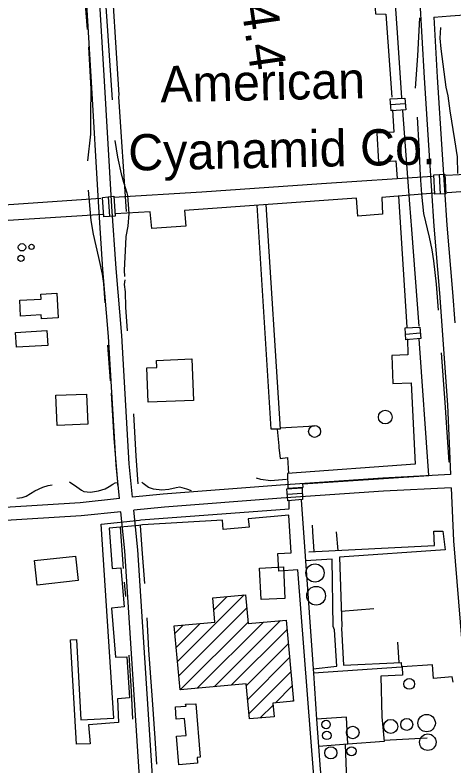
# Model space of a CAD drawing. Extents: x 3598634 to 3636690, y 517270 to 542944.
# Drawn here: x 3616941 to 3617946, y 530905 to 532624 of the extents above; entities that cross this region are included whole.
import ezdxf

# ---------------------------------------------------------------- set-up
doc = ezdxf.new("R2010")
doc.units = 0
for name, color, linetype in [('V-BLDG-OTLN', 7, 'Continuous'), ('V-BRDG-OTLN', 7, 'Continuous'), ('V-DOMW-TANK', 7, 'Continuous'), ('V-RIVR-RANG-IDEN', 7, 'Continuous'), ('V-ROAD-CNTR', 7, 'Continuous'), ('V-SURV-IDEN', 7, 'Continuous'), ('V-TOPO-GNAM-IDEN', 7, 'Continuous'), ('V-TOPO-SHOR', 7, 'Continuous'), ('V-UTIL-LINE', 7, 'Continuous')]:
    doc.layers.add(name, color=color, linetype=linetype)

msp = doc.modelspace()

# ---------------------------------------------------------------- linework, layer by layer
at = {"layer": 'V-BLDG-OTLN'}
for p, q in [((3617313.1, 531143.5), (3617465.8, 531296.1)), ((3617396.2, 531261.9), (3617426.9, 531292.6)), ((3617316.1, 531111.1), (3617471.4, 531266.4)), ((3617319.1, 531078.7), (3617474.4, 531234)), ((3617358, 531082.3), (3617509.6, 531233.9)), ((3617396.9, 531085.8), (3617548.5, 531237.4)), ((3617307.2, 531208.2), (3617325.9, 531227)), ((3617310.2, 531175.9), (3617364.9, 531230.6)), ((3617435.9, 531089.4), (3617563.7, 531217.3)), ((3617470.6, 531088.8), (3617566.7, 531184.9)), ((3617473.6, 531056.4), (3617569.7, 531152.5)), ((3617476.5, 531024), (3617572.6, 531120.1)), ((3617537, 531049.2), (3617575.6, 531087.7)), ((3617575.9, 531052.7), (3617578.6, 531055.3)), ((3617502.3, 531014.4), (3617531.8, 531044))]:
    msp.add_line(p, q, dxfattribs=at)
for points in [[(3616951.9, 531970.7), (3617000.9, 531973.6), (3617000.3, 531984.6), (3617036.6, 531986.8), (3617040, 531930.2), (3617001.9, 531927.9), (3617001.3, 531937.2), (3616954.1, 531934.4)], [(3617016.1, 531867.5), (3616944.3, 531863.6), (3616942.5, 531897.3), (3617014.3, 531901.2)], [(3617245.7, 531737.2), (3617242.8, 531816.2), (3617265.9, 531817), (3617265.3, 531833.2), (3617345.9, 531836.3), (3617349.5, 531741.1)], [(3617034.5, 531753.2), (3617104.7, 531756.1), (3617107.5, 531687.1), (3617037.3, 531684.2)], [(3617086, 531329.1), (3616991.5, 531318.8), (3616985.4, 531374.7), (3617079.9, 531385.1)], [(3617504.4, 531285.4), (3617500.9, 531357.7), (3617555.3, 531360.3), (3617558.7, 531288)], [(3617319.1, 531078.7), (3617305.7, 531225.1), (3617398.8, 531233.7), (3617393.7, 531289.5), (3617468.7, 531296.4), (3617474.7, 531230.7), (3617561.8, 531238.6), (3617578.8, 531053), (3617531.4, 531048.6), (3617534.3, 531017.4), (3617477.6, 531012.2), (3617470.2, 531092.6)], [(3617355, 531046.8), (3617365.1, 530924.4), (3617357.9, 530923.8), (3617359, 530910.7), (3617316.2, 530907.2), (3617310.8, 530972.4), (3617332.6, 530974.3), (3617329.3, 531013.6), (3617309.8, 531012), (3617308.6, 531040), (3617332.8, 531041.5), (3617331.6, 531045.7)]]:
    msp.add_lwpolyline(points, close=True, dxfattribs=at)
at = {"layer": 'V-BRDG-OTLN'}
for p, q in [((3617800.7, 532418.8), (3617834.1, 532421.5)), ((3617915.1, 532213.8), (3617912.5, 532258.7)), ((3617157.9, 532162.7), (3617155.4, 532207.6)), ((3617835.2, 531893.2), (3617868.5, 531896.1))]:
    msp.add_line(p, q, dxfattribs=at)
for points in [[(3617835.7, 532407), (3617801.8, 532404.6), (3617799.8, 532431.6), (3617832.9, 532433.3)], [(3617901.9, 532213.4), (3617899.3, 532257.6), (3617924.9, 532259.7), (3617927.4, 532214.1)], [(3617144.4, 532162), (3617141.2, 532206.1), (3617167.4, 532208.9), (3617170.6, 532163.4)], [(3617835.8, 531880.5), (3617834.4, 531907.4), (3617867.5, 531909.1), (3617869.6, 531882.9)], [(3617565.9, 531511.2), (3617563.2, 531538.8), (3617598.4, 531541.1), (3617599.1, 531514.9)]]:
    msp.add_lwpolyline(points, close=True, dxfattribs=at)
msp.add_lwpolyline([(3617564.4, 531526.9), (3617564.4, 531526.9), (3617598.6, 531529.2)], dxfattribs=at)
at = {"layer": 'V-DOMW-TANK'}
for centre, radius in [((3616957.2, 532092), 8.45), ((3616979.1, 532092.9), 5.96), ((3616954.8, 532066.8), 7.2), ((3617788.5, 531703.4), 15.8), ((3617626.7, 531670.4), 13.6), ((3617627.7, 531346.4), 20.9), ((3617630.3, 531294.3), 21.4), ((3617843.2, 531092.4), 12.4), ((3617800.9, 530995.1), 16), ((3617837.6, 530999.6), 13.7), ((3617883.2, 531002.6), 19.9), ((3617653.1, 530999.5), 9.65), ((3617714, 530981.2), 14.4), ((3617654.8, 530974.5), 9.65), ((3617885.8, 530958.9), 18.9), ((3617663.9, 530934.6), 13.9), ((3617711.2, 530938.3), 10.4)]:
    msp.add_circle(centre, radius, dxfattribs=at)
at = {"layer": 'V-ROAD-CNTR'}
for points in [[(3617836.9, 533065.7), (3617841.4, 532976.9), (3617867, 532667.3), (3617877.4, 532479.8), (3617889.1, 532302.2), (3617899.4, 532140.6), (3617912.6, 531987.1), (3617930.8, 531731), (3617938, 531571.5)], [(3617180.3, 531516.6), (3617172.4, 531594.1), (3617155.5, 531888), (3617142.5, 532041.3), (3617132.7, 532183.9), (3617115.5, 532483.4), (3617097.9, 532776.2), (3617084.3, 532968.7), (3617080.3, 533014.6)], [(3617210.1, 531519.7), (3617202.3, 531596.5), (3617185.4, 531890.1), (3617172.4, 532043.6), (3617162.7, 532185.7), (3617145.5, 532485.1), (3617127.8, 532778.2), (3617114.2, 532971.1), (3617110.3, 533016.5)], [(3617900, 532619), (3617938, 532621.8), (3618108.3, 532634.3), (3618324.7, 532648.4), (3618499.1, 532660.3), (3618520, 532661.7), (3618633, 532670.6)], [(3617899.7, 532619.1), (3617907.3, 532481.6), (3617919, 532304.1), (3617929.3, 532142.8), (3617942.5, 531989.5), (3617947.5, 531919.4)], [(3617938, 531571.5), (3617783, 531563.5), (3617548.4, 531547.2), (3617280.2, 531527.1), (3617210.1, 531519.7)], [(3617939.4, 531541.5), (3617784.8, 531533.5), (3617550.6, 531517.3), (3617282.9, 531497.2), (3617213.1, 531489.9)], [(3617939.4, 531541.5), (3617944.9, 531420.2), (3617983.9, 530945.2), (3618008, 530548.7)], [(3617180.3, 531516.6), (3617090.1, 531507.1), (3616830.9, 531491.1), (3616659.1, 531483.9)], [(3617183.3, 531486.7), (3617092.6, 531477.2), (3616832.4, 531461.1), (3616661.4, 531453.9)], [(3617263.2, 530354.7), (3617242, 530581.6), (3617238.9, 530669.2), (3617225.2, 530891.3), (3617192.4, 531396.9), (3617183.3, 531486.7)], [(3617293.1, 530357.5), (3617272, 530583.5), (3617268.9, 530670.7), (3617255.1, 530893.2), (3617222.3, 531399.4), (3617213.1, 531489.9)]]:
    msp.add_lwpolyline(points, dxfattribs=at)
at = {"layer": 'V-TOPO-SHOR'}
for p, q in [((3617868.5, 532256.1), (3617871.7, 532213.4)), ((3617198.4, 532210.8), (3617201.6, 532169)), ((3617152.9, 531868.2), (3617159.2, 531785.9)), ((3617181.5, 531451), (3617188.5, 531356.7)), ((3617190.8, 531325.6), (3617194.4, 531292.3))]:
    msp.add_line(p, q, dxfattribs=at)
for points in [[(3617129.3, 532967.2), (3617133.1, 532886.3), (3617140.3, 532758.4), (3617150.4, 532621.1), (3617163.5, 532429.4)], [(3617087.4, 532859.6), (3617092.9, 532762.8), (3617106.5, 532590.3)], [(3617866.6, 532617), (3617862.1, 532530.7), (3617856.9, 532456)], [(3617914.7, 532595.1), (3617913.4, 532571.1), (3617915.6, 532546.3), (3617926.8, 532458.4), (3617932, 532438.9), (3617936.4, 532404.3), (3617946.6, 532337.8), (3617952.9, 532299), (3617953.7, 532261.2)], [(3617109.1, 532551.2), (3617114.6, 532454.4), (3617114.2, 532394.9), (3617113.8, 532350.7), (3617107.4, 532290.2)], [(3617861.7, 532389.8), (3617865.1, 532323), (3617868.5, 532256.1)], [(3617169.9, 532336.5), (3617175.9, 532298.5), (3617183.8, 532260.5), (3617189.4, 532241), (3617197.4, 532216.8), (3617198.4, 532210.8)], [(3617108.5, 532222.7), (3617114.8, 532153), (3617119.8, 532121.7), (3617132.3, 532068.8), (3617140.9, 532030.7), (3617143.7, 532009.4), (3617146.7, 531965)], [(3617871.7, 532213.4), (3617876.3, 532169.2), (3617888.6, 532114.9), (3617894.7, 532086.4), (3617898.9, 532060.8)], [(3617201.6, 532169), (3617199.4, 532140.7), (3617194.9, 532116.5), (3617194, 532099.3), (3617190.9, 532040), (3617191.5, 532025.4)], [(3617898.9, 532060.8), (3617905, 532007.5), (3617909.5, 531948.1)], [(3617192.4, 532017.5), (3617191.2, 532006.9), (3617192.9, 531989.7), (3617194.4, 531955.2), (3617198.2, 531900.8)], [(3617916.2, 531850.7), (3617924.7, 531736.7), (3617934.1, 531600)], [(3617161.1, 531758), (3617167.6, 531655.2), (3617175.5, 531553.4), (3617175.9, 531547.7)], [(3617212.2, 531711.1), (3617217.7, 531613.6), (3617222.3, 531550.6)], [(3617562.1, 531560.5), (3617526.2, 531557.5), (3617503.6, 531560.1), (3617494.1, 531563.3)], [(3616945.2, 531517.7), (3616957.7, 531519.2), (3616966.8, 531522.1), (3616986.7, 531534.2), (3617005, 531542.8), (3617016.9, 531547), (3617026.5, 531547.9)], [(3617066.2, 531554.8), (3617082.8, 531543.6), (3617093.4, 531536.2), (3617098.8, 531533.2), (3617113.8, 531531.7), (3617131.9, 531534.2), (3617147.2, 531538.9), (3617156.5, 531544.6), (3617165, 531549.7), (3617170, 531552.9), (3617175.5, 531553.4)], [(3617344.7, 531534.6), (3617334.6, 531538.6), (3617318.3, 531542.9), (3617309.9, 531541.2), (3617293.2, 531537.3), (3617277.3, 531536.1), (3617258.2, 531538.4), (3617246.6, 531541.8), (3617234.1, 531551.4), (3617231.5, 531554.3)], [(3617227.3, 531455.2), (3617231.7, 531400.8), (3617237.6, 531322.5)], [(3617242.7, 531243.6), (3617246.8, 531170), (3617254.8, 531055.9), (3617261.5, 530968.3), (3617265, 530908.6)], [(3617201.3, 531158.5), (3617206.9, 531075.6), (3617210.2, 531011.9)]]:
    msp.add_lwpolyline(points, dxfattribs=at)
at = {"layer": 'V-UTIL-LINE'}
for p, q in [((3617844.8, 532191.1), (3617828.4, 532404.9)), ((3617818.7, 532209.4), (3617837.5, 531909.5)), ((3617547.9, 531678.5), (3617626.7, 531683.4)), ((3617680.6, 531398.2), (3617677.1, 531440.2)), ((3617687.8, 531259.3), (3617762.4, 531265)), ((3617820.3, 531141.2), (3617817.3, 531188.2)), ((3617785.9, 530963.6), (3617884.1, 530969)), ((3617703.2, 530954.5), (3617635.9, 530948.8))]:
    msp.add_line(p, q, dxfattribs=at)
for points in [[(3617747.8, 533259.8), (3617767.3, 532973.6), (3617787.7, 532678.5), (3617762.8, 532676.3), (3617766.4, 532626.7), (3617789.8, 532626.1), (3617803.9, 532435.8)], [(3617826.5, 532433.9), (3617816.4, 532582.9), (3617798.4, 532846.3), (3617782.9, 533049.1), (3617770.5, 533260.7)], [(3617144.2, 532957.7), (3617157.8, 532765.5), (3617178.8, 532441.4), (3617177.9, 532436.7), (3617195.2, 532174.1)], [(3617805.2, 532406.8), (3617808, 532355.8), (3617769.4, 532353), (3617772.9, 532287.6), (3617812.8, 532289.6), (3617815.6, 532249.6)], [(3617928, 532257.5), (3618136, 532268), (3618310.9, 532274.1)], [(3617166.8, 532207.1), (3617368.7, 532219.2), (3617642.5, 532238), (3617896.9, 532255)], [(3618226.9, 532152.7), (3618221.7, 532237.5), (3618136.2, 532230.9), (3618136.8, 532191), (3618069.3, 532187), (3618065.2, 532226.4), (3617930, 532216.9)], [(3617901.1, 532216.3), (3617780.3, 532206.1), (3617782.4, 532167.5), (3617725.9, 532163.6), (3617722.5, 532204.3), (3617329.4, 532176.6), (3617332.3, 532140.7), (3617254.4, 532135.2), (3617250.2, 532173.2), (3617170.2, 532168.4)], [(3616677.7, 532171.3), (3616859.8, 532185.2), (3617137.8, 532204.4)], [(3617515.5, 532189.7), (3617548.1, 531675.8), (3617527.4, 531675.5), (3617495.2, 532188.3)], [(3617865.8, 531911.5), (3617849.1, 532132.9), (3617844.8, 532191.1)], [(3617142.7, 532167.1), (3616827.6, 532147), (3616829.6, 532106.4), (3616760.7, 532101), (3616758.5, 532139.6), (3616692.2, 532133.4), (3616692.1, 532143.1), (3616678.9, 532141.7)], [(3617839.5, 531882.6), (3617840.4, 531846.1), (3617803.2, 531843.9), (3617806, 531779.9), (3617847.4, 531781.9), (3617856.9, 531595.8), (3617564.5, 531573.9), (3617565.5, 531540.9), (3617600.7, 531543.2), (3617599.7, 531550.8), (3617887.9, 531569.5), (3617866.3, 531882.6)], [(3617541.1, 531675.7), (3617544.6, 531637.6), (3617545.1, 531633.5), (3617547.9, 531608.5), (3617564.5, 531610.4), (3617566.7, 531574.1)], [(3617625, 530881.2), (3617588.2, 531353.4), (3617544.7, 531350.2), (3617542.6, 531390.9), (3617573, 531392.8), (3617567.8, 531478.5), (3617475.1, 531470.2), (3617476.9, 531451.5), (3617417.4, 531446.3), (3617415.8, 531467.1), (3617232.7, 531456.6), (3617224.4, 531455), (3617156.6, 531448.8), (3617163.5, 531356.9), (3617183.5, 531357.9), (3617190.6, 531268.7), (3617162.2, 531266.1), (3617171.5, 531153.3), (3617197, 531154.1), (3617203.2, 531060.8), (3617175.5, 531058.1), (3617178.3, 531004.2), (3617109.1, 530998.9), (3617113, 530955.3), (3617082, 530954.8), (3617068.2, 531193.1), (3617082, 531193.8), (3617091.8, 531010.1), (3617167, 531013.8), (3617138.5, 531458.1), (3617225.7, 531467.3), (3617229.2, 531467.8), (3617568.6, 531493.6), (3617568.2, 531511.5)], [(3617595.9, 531514.2), (3617623.3, 531127), (3617624, 531117.3), (3617631.5, 531011.4), (3617635.9, 530948.8), (3617639.6, 530897), (3617640.6, 530890), (3617654.7, 530684.8), (3617273.3, 530660.5)], [(3617613.8, 531394.8), (3617901, 531409.5), (3617899.9, 531441.9), (3617920.6, 531442.2), (3617925.3, 531399.3), (3617684, 531382.2), (3617688.9, 531224.3), (3617688.7, 531220.1), (3617692.6, 531135.2), (3617825.1, 531141.4), (3617826, 531131.1), (3617624, 531117.3)], [(3617626.1, 531395.4), (3617622.7, 531440.3), (3617622.8, 531442.3), (3617622.1, 531455.5)], [(3617623.3, 531127), (3617678, 531133.2), (3617672, 531216.2), (3617668.9, 531223.9), (3617666.6, 531378.3), (3617605.8, 531374.3)], [(3617944, 531096.2), (3617941.9, 531108.7), (3617899, 531104.8), (3617896.5, 531135.9), (3617827.4, 531131.2), (3617827.8, 531112.6), (3617778.1, 531110.4), (3617780.8, 531017.2), (3617786.2, 530960.5), (3617703.2, 530954.5), (3617699.5, 531016.6), (3617631.5, 531011.4)], [(3617696.7, 530953.9), (3617700.9, 530850.4), (3617643.7, 530844.8)]]:
    msp.add_lwpolyline(points, dxfattribs=at)

# ---------------------------------------------------------------- texts
at = {"layer": 'V-RIVR-RANG-IDEN'}
msp.add_text('R-114.4', height=83, rotation=278.1431, dxfattribs=at).set_placement((3617424.5, 532884.6))
at = {"layer": 'V-SURV-IDEN'}
msp.add_text('29+39.7', height=100, rotation=284.9808, dxfattribs=at).set_placement((3617875.9, 533010.6))
at = {"layer": 'V-TOPO-GNAM-IDEN'}
for s, p in [('American', (3617274.3, 532423.7)), ('Cyanamid Co.', (3617201.1, 532267.3))]:
    msp.add_text(s, height=83, rotation=1.1992, dxfattribs=at).set_placement(p)

doc.saveas('drawing.dxf')
